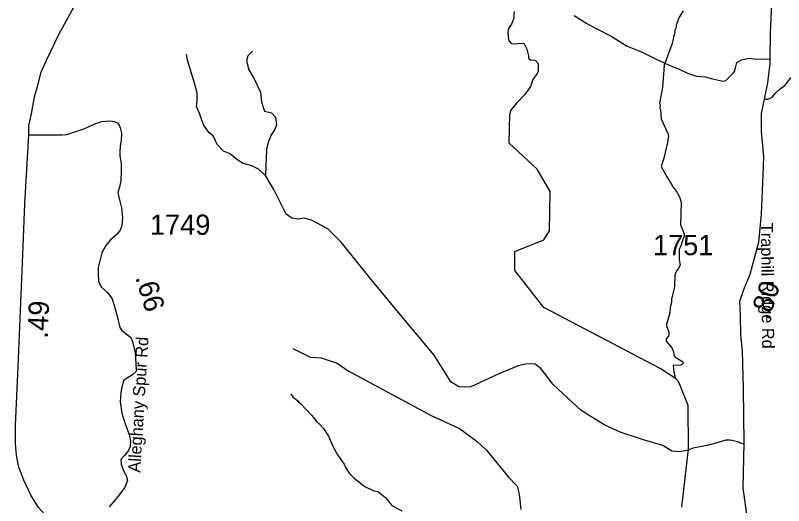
# Model space of a CAD drawing. Extents: x 1248089 to 1457196, y 820910 to 988753.
# Drawn here: x 1403236 to 1407965, y 952603 to 955620 of the extents above; entities that cross this region are included whole.
import ezdxf

# ---------------------------------------------------------------- set-up
doc = ezdxf.new("R2010")
doc.units = 0
for name, color, linetype in [('Exist Hydrographic Misc Water Feature', 7, 'Continuous'), ('Exist Road Non-System Type 51', 7, 'Continuous'), ('Exist Road Secondary Type 41 Attributed', 7, 'Continuous'), ('Exist Road Secondary Type 51 Attributed', 7, 'Continuous'), ('Exist Road Secondary Type 51 Label', 7, 'Continuous'), ('Prop GRAU CAT1 Cell', 7, 'Continuous'), ('Prop Lane Lines', 7, 'Continuous')]:
    doc.layers.add(name, color=color, linetype=linetype)

msp = doc.modelspace()

# ---------------------------------------------------------------- linework, layer by layer
at = {"layer": 'Exist Hydrographic Misc Water Feature'}
for points in [[(1406306.2, 955643.4), (1406302.8, 955596.5), (1406290.8, 955565.4), (1406272.3, 955539.1), (1406267.3, 955519.1), (1406268.8, 955487.7), (1406274, 955462.5), (1406279.9, 955460.4), (1406285.7, 955450.2), (1406293.6, 955446), (1406365.2, 955448.5), (1406384.7, 955411.8), (1406395.8, 955371.5), (1406395.5, 955359.5), (1406399.4, 955353.4), (1406407.2, 955347.2), (1406435.1, 955344.5), (1406454.6, 955324), (1406453.5, 955278.1), (1406449.1, 955262.2), (1406422.2, 955224.7), (1406407.3, 955183.1), (1406374, 955136), (1406320.7, 955079), (1406283.6, 955034.3), (1406280.3, 955012.4)], [(1407346.6, 955647.8), (1407321.6, 955608.4), (1407304.5, 955560.8), (1407304.1, 955544.8), (1407295.7, 955529), (1407295.3, 955513), (1407286.7, 955489.3), (1407286.3, 955473.3), (1407277.6, 955441.5), (1407230.5, 955314.7), (1407219.9, 955176.3), (1407200.8, 955079.4), (1407204.6, 955071.3), (1407204.1, 955047.3), (1407207.9, 955039.2), (1407210.5, 954983.1), (1407252.4, 954894), (1407256, 954877.9), (1407251, 954838), (1407227.7, 954740.9), (1407211.5, 954691), (1407245.9, 954626.1), (1407276.7, 954577.4), (1407278.5, 954569.3), (1407282.4, 954564.6)], [(1407338.9, 952593.9), (1407379.9, 952950.8), (1407376.8, 953220.1), (1407320.8, 953362.4), (1407299.6, 953385.1), (1407205.8, 953446.8), (1406488.8, 953822.3), (1406309.8, 954049.2), (1406311.8, 954167.3), (1406488.8, 954239.3), (1406523.8, 954294.4), (1406528.8, 954537.2), (1406447.8, 954673.5), (1406275.8, 954834.6), (1406280.3, 955012.4)], [(1407282.4, 954564.6), (1407305.8, 954536.6), (1407326.9, 954500.1), (1407334.1, 954467.9), (1407330.8, 954331.9), (1407353.5, 954275.4), (1407353.1, 954259.4), (1407344.7, 954243.6), (1407344.4, 954235.6), (1407336.1, 954219.8), (1407335.9, 954211.8), (1407323.1, 954180.1), (1407321.6, 954116.1), (1407328.9, 954083.9), (1407316.3, 954060.3), (1407303.8, 954044.6), (1407295.3, 954020.8), (1407293.6, 953948.8), (1407280.4, 953901.1), (1407280.1, 953885.1), (1407275.9, 953877.2), (1407275.2, 953853.3), (1407266.5, 953821.5), (1407265.7, 953789.5), (1407244, 953718), (1407243.8, 953710), (1407258.8, 953669.6), (1407258.4, 953653.6), (1407256.3, 953645.7), (1407241.8, 953630.1), (1407241.5, 953614.1), (1407276.5, 953573.2), (1407287.9, 953549), (1407289.5, 953532.9), (1407295.1, 953518.7), (1407338.5, 953491.6), (1407347, 953485.7), (1407344.1, 953477.5), (1407338.3, 953470.6), (1407330, 953467.9), (1407284.9, 953464.5), (1407288.9, 953424.9), (1407299.6, 953385.1)], [(1404931.3, 953291.6), (1404944.9, 953273.3), (1404974.2, 953248.6), (1404984, 953236.4), (1404991.9, 953232.2), (1405062.1, 953158.3), (1405091.2, 953119.6), (1405110.8, 953103.2), (1405132.1, 953076.6), (1405163, 953029.9), (1405188, 952972.6), (1405216.4, 952920.5), (1405262.8, 952853.3), (1405272.3, 952831.1), (1405291.6, 952802.6), (1405320.9, 952771.8), (1405387.6, 952720.1), (1405443, 952694.8), (1405466.9, 952690.2), (1405515.4, 952653.6), (1405552.8, 952604), (1405616.1, 952570.4)]]:
    msp.add_lwpolyline(points, dxfattribs=at)
at = {"layer": 'Exist Road Non-System Type 51'}
for points in [[(1406676.3, 955620.6), (1406753.2, 955570.1), (1406811.2, 955539.8), (1406908.3, 955490.6), (1406999.1, 955432.6), (1407091.1, 955396), (1407177.6, 955353.7), (1407283.5, 955303.2), (1407317.6, 955290.6), (1407373, 955264.1), (1407429.8, 955245.2), (1407482.7, 955242.7), (1407528.1, 955230), (1407564.7, 955222.5), (1407592.4, 955216.2), (1407608.8, 955218.7), (1407632.8, 955242.7), (1407654.2, 955265.4), (1407663, 955275.5), (1407669.3, 955298.2), (1407678.1, 955329.7), (1407705.9, 955347.4), (1407753.8, 955356.2), (1407800.4, 955351.2), (1407863.2, 955352.4), (1407882.2, 955349.9)], [(1407846.6, 955105), (1407867.9, 955105.3), (1407894.4, 955116.6), (1407917.1, 955143.1), (1407943.6, 955168.3), (1407973.8, 955189.8), (1408009.2, 955235.2), (1408031.8, 955260.4), (1408073.4, 955308.4), (1408125.1, 955371.5), (1408151.6, 955410.6), (1408161.7, 955423.2), (1408179.3, 955438.3), (1408215.9, 955438.3), (1408257.5, 955443.4), (1408310.5, 955457.2), (1408357.1, 955481.2), (1408402.8, 955513.1)], [(1407722.5, 952987.6), (1407711.6, 952982.2), (1407682.6, 952996.1), (1407635.9, 953006.2), (1407609.4, 953004.9), (1407562.8, 952991), (1407492.2, 952973.4), (1407409, 952957), (1407368.6, 952941.8), (1407327, 952933), (1407277.9, 952938), (1407222.4, 952972.1), (1407108.9, 953006.2), (1406958.9, 953055.4), (1406864.4, 953098.3), (1406718.1, 953189.1), (1406609, 953290.9), (1406544.7, 953350.2), (1406508.1, 953399.4), (1406470.3, 953446.1), (1406435, 953473.8), (1406407.3, 953476.3), (1406379.5, 953473.8), (1406330.4, 953462.5), (1406211.9, 953413.3), (1406039.2, 953335), (1406000.6, 953331.2), (1405966.5, 953335), (1405917.4, 953364), (1405814, 953529.3), (1405585, 953803.4), (1405426.1, 953995.2), (1405242.2, 954224.3), (1405161.5, 954303.8), (1405098.8, 954338.6), (1405059.7, 954360), (1405011.8, 954371.4), (1404976.5, 954365.1), (1404938.7, 954371.4), (1404903.4, 954396.6), (1404827.7, 954549.3), (1404776, 954633.8), (1404733.5, 954673.6), (1404691.9, 954693.8), (1404639, 954709), (1404598.6, 954732.9), (1404559.5, 954768.3), (1404517.9, 954784.7), (1404478.9, 954825), (1404454.9, 954879.3), (1404429.7, 954898.2), (1404394.4, 954946.1), (1404371.7, 955013), (1404351.5, 955059.7), (1404355.7, 955094.4), (1404354.4, 955141.1), (1404340.6, 955196.6), (1404324.2, 955250.8), (1404295.2, 955344.2), (1404290.1, 955380.8)], [(1404697, 955399.2), (1404666.7, 955371.5), (1404659.2, 955341.2), (1404673, 955284.4), (1404705.8, 955228.9), (1404746.1, 955146.9), (1404751.2, 955088.8), (1404761.3, 955055.4), (1404770.1, 955031.4), (1404813, 955020.1), (1404836.9, 954994.8), (1404843.2, 954946.9), (1404833.1, 954917.9), (1404810.4, 954885.1), (1404794, 954843.4), (1404781.4, 954796.7), (1404780.2, 954741.2), (1404778.9, 954698.3), (1404776, 954633.8)], [(1404944.8, 953569.7), (1405050.7, 953516.7), (1405118.8, 953512.9), (1405217.1, 953478.9), (1405285.2, 953433.5), (1405795.8, 953157.2), (1405969.8, 953077.7), (1406079.5, 952998.2), (1406136.2, 952945.2), (1406272.3, 952778.7), (1406325.3, 952721.9), (1406336.6, 952672.7), (1406348, 952578.1)]]:
    msp.add_lwpolyline(points, dxfattribs=at)
at = {"layer": 'Exist Road Secondary Type 41 Attributed'}
for points in [[(1403319.5, 954885.2), (1403524.1, 954885.2), (1403552.7, 954887.4), (1403663.5, 954924.8), (1403725, 954952.3), (1403768.9, 954966.6), (1403817.2, 954970.9), (1403845.8, 954967.7), (1403867.7, 954956.7), (1403876.2, 954945.5), (1403881.8, 954927.4), (1403889.2, 954895.2), (1403888.3, 954851.2), (1403881.6, 954815.3), (1403878.9, 954781.4), (1403880.3, 954753.3), (1403887.5, 954711.2), (1403888.5, 954663.1), (1403885.2, 954601.1), (1403876.5, 954563.3), (1403867.8, 954529.4), (1403873.2, 954501.3), (1403889.9, 954434.9), (1403896.7, 954374.7), (1403891.7, 954326.8), (1403883.2, 954303), (1403864.7, 954275.3), (1403821.9, 954238.2), (1403793.2, 954204.7), (1403768.3, 954159.2), (1403746.4, 954067.6), (1403745.6, 954029.5), (1403748.8, 953987.5), (1403756.3, 953963.3), (1403766, 953947.1), (1403803.4, 953914.3), (1403832.6, 953875.7), (1403851.4, 953813.3), (1403864.3, 953761), (1403879.1, 953698.6), (1403890.7, 953680.4), (1403926.2, 953653.7), (1403945, 953639.4)], [(1403945, 953639.4), (1403947.9, 953637.2), (1403957.4, 953613), (1403974.1, 953544.6), (1403978.7, 953476.5), (1403980, 953442.4), (1403979.7, 953428.4), (1403957.3, 953406.9), (1403904.6, 953375.9), (1403893.9, 953342.1), (1403885, 953298.2), (1403881.9, 953242.3), (1403892.5, 953172), (1403909.3, 953111.6), (1403935.9, 953041), (1403945.1, 953000.8), (1403942.4, 952966.9), (1403932.6, 952942.9), (1403910, 952913.3), (1403885.9, 952886.3), (1403887.4, 952858.2), (1403903.9, 952813.4), (1403920.7, 952785.2), (1403923.5, 952772.6), (1403926.1, 952759), (1403911.2, 952715.3), (1403853.7, 952640.4), (1403814.7, 952595.2)]]:
    msp.add_lwpolyline(points, dxfattribs=at)
at = {"layer": 'Exist Road Secondary Type 51 Attributed'}
for points in [[(1403319.5, 954885.2), (1403319.5, 954942.3), (1403334.9, 955014.9), (1403354.5, 955119.4), (1403372, 955183.1), (1403396.2, 955271), (1403429.1, 955348), (1403503.8, 955501.8), (1403692.3, 955850), (1403872.1, 956198.7), (1404021.4, 956469), (1404175.1, 956745.8), (1404242.5, 956902.4)], [(1407737.9, 952549.3), (1407717.2, 952709.7), (1407722.5, 952987.6), (1407717.3, 953323.9), (1407712.2, 953555.8), (1407701.8, 953656.7), (1407699.2, 953770.5), (1407696.7, 953861.1), (1407719.9, 953933.5), (1407758.7, 954026.6), (1407787.1, 954133.6), (1407812.9, 954224.1), (1407828.5, 954397.5), (1407838.8, 954638.1), (1407844, 954749.4), (1407828.5, 954908.4), (1407828.5, 955017.1), (1407846.6, 955105), (1407867.3, 955205.9), (1407882.8, 955324.9), (1407882.2, 955349.9), (1407885.4, 955516.4), (1407893.1, 955685.7)], [(1403556.7, 952430.7), (1403501.8, 952474.7), (1403431.6, 952531.8), (1403378.9, 952591.2), (1403330.6, 952668.1), (1403289.1, 952759.6), (1403258.3, 952838.7), (1403242.9, 952911.2), (1403236.4, 952985.9), (1403236.4, 953098), (1403253.9, 953457.2), (1403280.3, 954097.4), (1403295.6, 954460), (1403319.5, 954885.2)]]:
    msp.add_lwpolyline(points, dxfattribs=at)

# ---------------------------------------------------------------- texts
at = {"layer": 'Exist Road Secondary Type 51 Label'}
for s, rotation, p in [('Traphill Ridge Rd', 270.5996, (1407825, 954343.1)), ('Alleghany Spur Rd', 86.4802, (1404004.7, 952804.8))]:
    msp.add_text(s, height=75, rotation=rotation, dxfattribs=at).set_placement(p)
at = {"layer": 'Prop GRAU CAT1 Cell'}
for s, rotation, p in [('.66', 286.7667, (1403973.5, 954008)), ('.80', 72.1955, (1407874.6, 953739.1)), ('.49', 87.645, (1403435.4, 953629.7))]:
    msp.add_text(s, height=125, rotation=rotation, dxfattribs=at).set_placement(p)
at = {"layer": 'Prop Lane Lines'}
for s, p in [('1749', (1404065, 954269.7)), ('1751', (1407161.3, 954144.2))]:
    msp.add_text(s, height=125, dxfattribs=at).set_placement(p)

doc.saveas('drawing.dxf')
